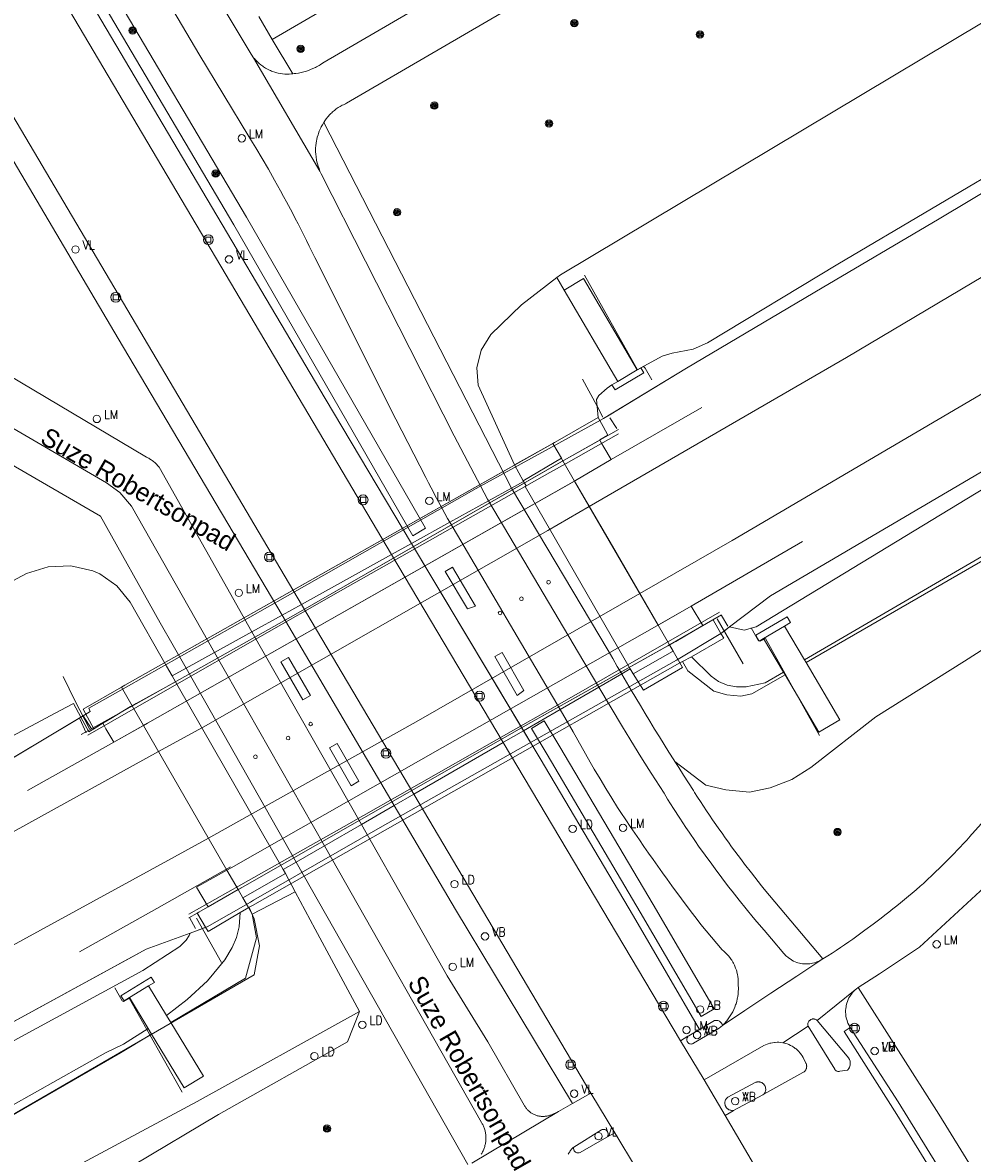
# Model space of a CAD drawing. Header units: metres. Extents: x 138165 to 154469, y 480134 to 494189.
# Tile 516 of 656: x 146063 to 146127, y 487915 to 487991. Entities that reach past the tile are written whole.
import ezdxf

# ---------------------------------------------------------------- set-up
doc = ezdxf.new("R2010")
doc.units = ezdxf.units.M
doc.header["$LTSCALE"] = 0.001
doc.header["$MEASUREMENT"] = 0
for name, color, linetype, lineweight in [('TOP-L-diversen geluidsscherm', 7, 'Continuous', 0), ('TOP-L-spoor', 7, 'Continuous', 0), ('TOP-L-terrein schutting raster hek leuning', 7, 'Continuous', 0), ('TOP-L-topo objecten punt', 7, 'Continuous', 0), ('TOP-L-topo objecten vlak', 7, 'Continuous', 0), ('TOP-T-topo huisnummering naamgeving', 7, 'Continuous', 0), ('TOP-V-verharding beton', 7, 'Continuous', 0)]:
    doc.layers.add(name, color=color, linetype=linetype, lineweight=lineweight)
doc.styles.add('Style-INTL_ISO', font='INTL_ISO.shx')
doc.styles.add('Style-STANDARD', font='STANDARD.shx')

# ---------------------------------------------------------------- blocks, each defined once
blk = doc.blocks.new('24')
at = {"layer": 'TOP-L-topo objecten punt', "color": 7, "linetype": 'Continuous', "lineweight": 0}
for radius in [0.025, 0.0182, 0.0115, 0.005]:
    blk.add_circle((0, 0), radius, dxfattribs=at)
blk = doc.blocks.new('39')
at = {"layer": 'TOP-L-topo objecten punt', "color": 7, "linetype": 'Continuous', "lineweight": 0}
for p, q in [((0.0175, 0.0175), (-0.0175, 0.0175)), ((-0.0175, 0.0175), (-0.0175, -0.0175)), ((0.0175, 0.0175), (0.0175, -0.0175)), ((0.0175, -0.0175), (-0.0175, -0.0175))]:
    blk.add_line(p, q, dxfattribs=at)
blk.add_circle((0, 0), 0.0332, dxfattribs=at)
blk = doc.blocks.new('121')
at = {"layer": 'TOP-L-topo objecten punt', "color": 7, "linetype": 'Continuous', "lineweight": 0}
blk.add_circle((0, 0), 0.025, dxfattribs=at)
at = {"layer": 'TOP-L-topo objecten punt', "color": 7, "linetype": 'Continuous', "lineweight": 0, "style": 'Style-STANDARD'}
blk.add_text('LD', height=0.06, dxfattribs=at).set_placement((0.0483, 0))
blk = doc.blocks.new('10')
at = {"layer": 'TOP-L-topo objecten punt', "linetype": 'Continuous', "lineweight": 0}
blk.add_circle((0, 0), 0.0125, dxfattribs=at)
blk = doc.blocks.new('15')
at = {"layer": 'TOP-L-topo objecten punt', "color": 7, "linetype": 'Continuous', "lineweight": 0}
blk.add_circle((0, 0), 0.025, dxfattribs=at)
at = {"layer": 'TOP-L-topo objecten punt', "color": 7, "linetype": 'Continuous', "lineweight": 0, "style": 'Style-STANDARD'}
blk.add_text('VL', height=0.06, dxfattribs=at).set_placement((0.0483, 0))
blk = doc.blocks.new('16')
at = {"layer": 'TOP-L-topo objecten punt', "color": 7, "linetype": 'Continuous', "lineweight": 0}
blk.add_circle((0, 0), 0.025, dxfattribs=at)
at = {"layer": 'TOP-L-topo objecten punt', "color": 7, "linetype": 'Continuous', "lineweight": 0, "style": 'Style-STANDARD'}
blk.add_text('LM', height=0.06, dxfattribs=at).set_placement((0.0483, 0))
blk = doc.blocks.new('11')
at = {"layer": 'TOP-L-topo objecten punt', "color": 7, "linetype": 'Continuous', "lineweight": 0}
blk.add_circle((0, 0), 0.025, dxfattribs=at)
at = {"layer": 'TOP-L-topo objecten punt', "color": 7, "linetype": 'Continuous', "lineweight": 0, "style": 'Style-STANDARD'}
blk.add_text('AB', height=0.06, dxfattribs=at).set_placement((0.0483, 0))
blk = doc.blocks.new('14')
at = {"layer": 'TOP-L-topo objecten punt', "color": 7, "linetype": 'Continuous', "lineweight": 0}
blk.add_circle((0, 0), 0.025, dxfattribs=at)
at = {"layer": 'TOP-L-topo objecten punt', "color": 7, "linetype": 'Continuous', "lineweight": 0, "style": 'Style-STANDARD'}
blk.add_text('VB', height=0.06, dxfattribs=at).set_placement((0.0483, 0))

msp = doc.modelspace()

# ---------------------------------------------------------------- linework, layer by layer
at = {"layer": 'TOP-L-diversen geluidsscherm', "flags": 128}
for points in [[(146110.169, 487950.088), (146110.768, 487950.542), (146113.528, 487952.635), (146135.675, 487965.648), (146150.024, 487974.219), (146165.246, 487983.53), (146172.408, 487987.799), (146225.157, 488021.348), (146279.387, 488057.549), (146332.21, 488095.271), (146366.309, 488120.496)], [(146148.939, 487992.524), (146141.434, 487988), (146133.663, 487983.296), (146130.921, 487981.709), (146124.947, 487978.146), (146117.037, 487973.469), (146107.859, 487968.036), (146102.241, 487964.633)], [(146102.241, 487964.633), (146099.014, 487962.86)], [(146099.014, 487962.86), (146093.637, 487959.906), (146080.716, 487952.543), (146069.964, 487946.471)], [(146110.169, 487950.088), (146107.172, 487948.294)], [(146078.381, 487931.939), (146078.586, 487932.056), (146087.151, 487936.968), (146095.948, 487941.962), (146107.172, 487948.294)], [(146069.964, 487946.471), (146067.444, 487945.047), (146067.53, 487944.819)], [(145791.342, 487812.375), (145811.775, 487820.71), (145845.748, 487834.998), (145874.059, 487847.43), (145899.491, 487859.121), (145930.009, 487873.41), (145960.457, 487888.208), (145988.657, 487902.395), (146026.218, 487922.011), (146060.426, 487940.563), (146067.065, 487944.54), (146067.53, 487944.819)], [(146075.443, 487930.266), (146078.381, 487931.939)], [(145860.842, 487824.452), (145887.89, 487836.322), (145933.65, 487857.882), (145965.438, 487873.296), (146002.771, 487892.06), (146037.662, 487910.36), (146071.331, 487928.752), (146074.298, 487929.844), (146075.443, 487930.266)]]:
    msp.add_lwpolyline(points, dxfattribs=at)
at = {"layer": 'TOP-L-spoor', "flags": 128}
for points in [[(146101.282, 487958.688), (146118.681, 487968.767), (146137.936, 487980.208), (146157.593, 487992.126), (146178.714, 488005.172), (146203.738, 488020.947), (146224.427, 488034.406), (146248.387, 488050.265), (146266.545, 488062.713), (146281.104, 488072.748), (146300.311, 488086.142), (146319.749, 488100.172), (146340.839, 488115.681), (146362.233, 488131.626), (146387.18, 488150.882), (146410.209, 488168.822), (146428.069, 488183.372), (146436.535, 488190.065), (146451.932, 488202.8), (146473.493, 488220.927), (146480.869, 488227.23), (146499.704, 488243.614), (146515.047, 488257.176)], [(146104.694, 487952.799), (146110.946, 487956.382), (146129.508, 487967.297), (146152.434, 487981.042), (146171.363, 487992.621), (146191.411, 488005.174), (146228.202, 488028.816), (146252.747, 488045.172), (146274.552, 488059.984), (146297.007, 488075.653), (146322.878, 488094.125), (146345.244, 488110.564), (146367.89, 488127.51), (146391.543, 488145.743), (146409.299, 488159.731), (146443.677, 488187.244), (146460.461, 488201.146), (146483.637, 488220.778), (146499.196, 488234.234), (146516.267, 488249.213), (146519.223, 488251.857)], [(146072.165, 487942.117), (146075.328, 487943.862), (146098.474, 487957.061), (146101.282, 487958.688)], [(146075.533, 487936.269), (146089.73, 487944.222), (146104.694, 487952.799)], [(145782.159, 487803.727), (145807.39, 487813.906), (145826.899, 487822.114), (145864.018, 487838.148), (145885.703, 487847.872), (145904.897, 487856.69), (145923.278, 487865.332), (145942.226, 487874.405), (145960.524, 487883.374), (145978.772, 487892.496), (145998.286, 487902.461), (146015.468, 487911.415), (146034.44, 487921.481), (146051.627, 487930.791), (146072.165, 487942.117)], [(145785.633, 487797.916), (145798.147, 487802.902), (145829.472, 487815.946), (145843.449, 487821.915), (145867.838, 487832.535), (145905.451, 487849.524), (145925.348, 487858.89), (145948.444, 487869.919), (145969.655, 487880.349), (145994.126, 487892.689), (146014.248, 487903.086), (146034.756, 487913.942), (146072.797, 487934.737), (146075.533, 487936.269)]]:
    msp.add_lwpolyline(points, dxfattribs=at)
at = {"layer": 'TOP-L-terrein schutting raster hek leuning', "flags": 128}
for points in [[(146089.264, 487956.185), (146083.429, 487965.977), (146073.131, 487983.398), (146063.451, 487999.742), (146055.121, 488014.143), (146044.691, 488032.869)], [(146080.522, 487951.345), (146069.433, 487970.049), (146053.956, 487996.283), (146046.536, 488008.964), (146035.96, 488027.807)], [(146105.515, 487967.25), (146105.071, 487968.046), (146104.943, 487968.143), (146104.541, 487967.936), (146100.969, 487974.316)], [(146103.144, 487963.965), (146102.671, 487964.678)], [(146099.711, 487961.6), (146103.257, 487963.604)], [(146070.767, 487945.17), (146073.235, 487946.586), (146084.461, 487952.972), (146098.611, 487960.977), (146099.711, 487961.6)], [(146089.264, 487956.185), (146097.96, 487941.646), (146104.263, 487930.979), (146108.744, 487923.321)], [(146100.141, 487918.308), (146092.239, 487931.425), (146088.095, 487938.47), (146080.522, 487951.345)], [(146110.093, 487951.537), (146106.488, 487949.468)], [(146110.214, 487951.311), (146110.656, 487950.585)], [(146112.235, 487950.477), (146112.72, 487949.595), (146112.84, 487949.568), (146113.199, 487949.77), (146116.858, 487943.204)], [(146106.488, 487949.468), (146099.93, 487945.704), (146084.706, 487937.057), (146077.735, 487933.112)], [(146067.372, 487943.223), (146070.767, 487945.17)], [(146066.836, 487944.338), (146067.266, 487943.377)], [(146067.065, 487944.54), (146067.622, 487943.653)], [(146077.735, 487933.112), (146074.216, 487931.12)], [(145862.793, 487819.658), (145875.502, 487824.721), (145879.769, 487826.592), (145925.711, 487847.867), (145945.526, 487857.575), (145965.414, 487867.318), (146008.757, 487888.759), (146026.373, 487898.195), (146049.465, 487910.136), (146078.617, 487927.014), (146078.987, 487928.971), (146078.635, 487930.813), (146078.281, 487931.58)], [(146074.265, 487930.89), (146074.529, 487930.403)], [(146074.529, 487930.403), (146074.671, 487930.141)], [(146073.762, 487919.084), (146070.185, 487925.429), (146069.796, 487925.207), (146069.696, 487925.248), (146069.215, 487926.146)]]:
    msp.add_lwpolyline(points, dxfattribs=at)
at = {"layer": 'TOP-L-topo objecten vlak', "flags": 128}
for points in [[(146387.637, 488176.474), (146379.64, 488169.74), (146374.17, 488164.66), (146371.17, 488160.79), (146368.35, 488157.23), (146365.86, 488153.37), (146357.07, 488146.39), (146335.18, 488129.72), (146290.57, 488097.95), (146246.34, 488067.79), (146201.11, 488037.51), (146156.37, 488008.48), (146142.196, 488000), (146099.34, 487974.36), (146099.084, 487974.163)], [(146367.2, 488119.936), (146363.22, 488116.724), (146353.376, 488109.538), (146343.835, 488102.407), (146323.573, 488087.998), (146313.19, 488080.518), (146300.943, 488071.968), (146288.251, 488062.75), (146275.364, 488054.153), (146267.328, 488048.584), (146249.653, 488036.769), (146241.305, 488030.982), (146231.032, 488024.3), (146220.651, 488017.25), (146207.028, 488008.329), (146176.951, 487989.519), (146160.267, 487979.248), (146129.214, 487960.679), (146112.556, 487950.548), (146111.75, 487950.328), (146110.768, 487950.542)], [(146110.768, 487950.542), (146113.528, 487952.635), (146135.675, 487965.648), (146150.024, 487974.219), (146165.246, 487983.53), (146172.408, 487987.799), (146225.157, 488021.348), (146257.573, 488042.987), (146257.575, 488042.989), (146279.387, 488057.549)], [(146221.388, 488040.177), (146143.197, 487989.994), (146130.75, 487982.565), (146118.084, 487975.071), (146109.284, 487969.741), (146108.312, 487969.315), (146106.884, 487969.044), (146106.211, 487968.84), (146104.76, 487968.066)], [(146089.264, 487956.185), (146083.429, 487965.977), (146073.131, 487983.398), (146063.451, 487999.742), (146055.121, 488014.143), (146044.691, 488032.869), (146044.56, 488033.104)], [(146043.246, 488032.371), (146050.749, 488018.804), (146052.294, 488016.069), (146053.069, 488014.703), (146054.624, 488011.974), (146055.405, 488010.611), (146056.97, 488007.888), (146058.543, 488005.168), (146059.332, 488003.81), (146060.915, 488001.097), (146061.709, 487999.742), (146062.505, 487998.388), (146063.813, 487996.171), (146087.919, 487955.44)], [(146068.543, 487994.462), (146061.766, 488006.161), (146053.704, 488019.895), (146046.873, 488032.377), (146045.997, 488031.897), (146052.833, 488019.402), (146060.902, 488005.657), (146067.679, 487993.958), (146077.254, 487977.73), (146089.355, 487956.703), (146090.216, 487957.211), (146078.115, 487978.238), (146068.543, 487994.462)], [(146081.829, 487952.068), (146050.198, 488005.618), (146048.941, 488007.789), (146047.607, 488010.111), (146046.942, 488011.274), (146045.617, 488013.602), (146044.958, 488014.767), (146043.643, 488017.101), (146042.336, 488019.439), (146041.685, 488020.609), (146040.389, 488022.953), (146039.743, 488024.126), (146039.099, 488025.301), (146038.457, 488026.476), (146037.178, 488028.829)], [(146035.823, 488028.043), (146035.96, 488027.807), (146046.536, 488008.964), (146053.956, 487996.283), (146069.433, 487970.049), (146080.522, 487951.345)], [(146079.836, 487990.272), (146103.598, 488004.099)], [(146083.332, 487984.644), (146083.411, 487984.769), (146083.503, 487984.899), (146083.602, 487985.024), (146083.653, 487985.085), (146083.706, 487985.144), (146083.817, 487985.259), (146083.874, 487985.314), (146083.933, 487985.368), (146083.993, 487985.42), (146084.054, 487985.471), (146084.18, 487985.568), (146084.245, 487985.614), (146084.311, 487985.658), (146084.447, 487985.742), (146084.586, 487985.819), (146084.657, 487985.855), (146084.802, 487985.921), (146084.876, 487985.951), (146108.811, 487999.9), (146113.015, 488002.363)], [(146067.246, 488002.245), (146074.889, 487989.302), (146078.277, 487983.693), (146078.516, 487983.302), (146078.734, 487982.941), (146079.164, 487982.217), (146079.587, 487981.489), (146080.004, 487980.756), (146080.413, 487980.02), (146080.615, 487979.65), (146080.815, 487979.28), (146081.211, 487978.536), (146081.406, 487978.163), (146081.599, 487977.788), (146081.98, 487977.037), (146082.168, 487976.66), (146082.354, 487976.282), (146082.721, 487975.524), (146088.203, 487964.581), (146090.231, 487960.644), (146090.409, 487960.293), (146090.589, 487959.944), (146090.954, 487959.247), (146091.327, 487958.554), (146091.706, 487957.865), (146091.846, 487957.615)], [(146105.027, 488001.347), (146083.359, 487988.73), (146083.253, 487988.657), (146083.095, 487988.556), (146083.015, 487988.509), (146082.851, 487988.419), (146082.768, 487988.376), (146082.598, 487988.297), (146082.426, 487988.225), (146082.338, 487988.192), (146082.162, 487988.131), (146082.072, 487988.103), (146081.892, 487988.054), (146081.801, 487988.032), (146081.618, 487987.995), (146081.434, 487987.965), (146081.341, 487987.953), (146081.243, 487987.951)], [(146072.062, 487999.88), (146078.427, 487989.278), (146078.58, 487989.016)], [(146115.83, 487948.314), (146143.479, 487964.434), (146154.859, 487971.581), (146166.103, 487978.518), (146182.285, 487988.338), (146197.893, 487998.194), (146197.903, 487998.201)], [(146198.29, 487997.607), (146192.846, 487994.12), (146184.221, 487988.834), (146175.269, 487983.319), (146168.399, 487979.013), (146158.323, 487972.837), (146149.642, 487967.633), (146142.702, 487963.603), (146131.526, 487957.129), (146115.938, 487948.132)], [(146107.061, 487941.45), (146109.167, 487939.847), (146110.523, 487939.52), (146112.12, 487939.363), (146113.522, 487939.668), (146114.968, 487940.214), (146116.266, 487941.037), (146120.652, 487944.466), (146126.653, 487948.235), (146140.952, 487957.368), (146151.88, 487964.716), (146164.819, 487972.454), (146176.397, 487979.587), (146186.669, 487986.206), (146198.455, 487993.093)], [(146148.939, 487992.524), (146141.434, 487988), (146133.663, 487983.296), (146130.921, 487981.709), (146124.947, 487978.146), (146117.037, 487973.469), (146107.859, 487968.036), (146103.889, 487965.631), (146102.623, 487964.864), (146102.241, 487964.633), (146102, 487964.5)], [(146079.836, 487990.272), (146078.948, 487991.811)], [(146081.243, 487987.951), (146079.836, 487990.272)], [(146083.059, 487981.368), (146078.58, 487989.016)], [(146078.58, 487989.016), (146078.65, 487988.97), (146078.699, 487988.912), (146078.75, 487988.855), (146078.802, 487988.8), (146078.911, 487988.693), (146078.967, 487988.642), (146079.084, 487988.545), (146079.144, 487988.498), (146079.206, 487988.453), (146079.268, 487988.41), (146079.397, 487988.329), (146079.53, 487988.254), (146079.666, 487988.187), (146079.735, 487988.156), (146079.806, 487988.127), (146079.877, 487988.099), (146080.021, 487988.05), (146080.167, 487988.009), (146080.241, 487987.991), (146080.39, 487987.961), (146080.541, 487987.94), (146080.693, 487987.926), (146080.769, 487987.922), (146080.921, 487987.92), (146080.997, 487987.922), (146081.149, 487987.932), (146081.243, 487987.951)], [(146083.332, 487984.644), (146083.245, 487984.502), (146083.166, 487984.356), (146083.129, 487984.281), (146083.093, 487984.206), (146083.028, 487984.053), (146082.97, 487983.897), (146082.944, 487983.818), (146082.897, 487983.658), (146082.859, 487983.496), (146082.842, 487983.414), (146082.815, 487983.25), (146082.796, 487983.085), (146082.785, 487982.918), (146082.782, 487982.752), (146082.783, 487982.669), (146082.792, 487982.503), (146082.809, 487982.337), (146082.821, 487982.254), (146082.834, 487982.172), (146082.849, 487982.091), (146082.886, 487981.928), (146082.907, 487981.848), (146082.955, 487981.688), (146083.011, 487981.531), (146083.042, 487981.454), (146083.059, 487981.368)], [(146096.032, 487959.932), (146083.332, 487984.644)], [(146083.059, 487981.368), (146083.164, 487981.189), (146092.159, 487963.452), (146094.396, 487959.19), (146094.469, 487959.067)], [(146096.22, 487961.51), (146093.78, 487966.89), (146093.684, 487968.055), (146093.969, 487969.259), (146094.62, 487970.31), (146096.696, 487972.319), (146099.084, 487974.163)], [(146099.084, 487974.163), (146099.58, 487973.318)], [(146104.524, 487967.927), (146100.897, 487974.092), (146099.58, 487973.318)], [(146099.58, 487973.318), (146103.21, 487967.148)], [(146078.471, 487950.209), (146072.202, 487961.336), (146072.161, 487961.389), (146072.118, 487961.44), (146072.027, 487961.539), (146071.98, 487961.586), (146071.931, 487961.632), (146071.83, 487961.719), (146071.723, 487961.8), (146071.668, 487961.838), (146071.555, 487961.909), (146071.497, 487961.942), (146071.438, 487961.973), (146071.354, 487962.014), (146057.752, 487970.099), (146055.593, 487971.439), (146054.604, 487972.128)], [(146102.819, 487966.917), (146103.022, 487966.575), (146104.963, 487967.724), (146104.76, 487968.066)], [(146104.524, 487967.927), (146103.21, 487967.148)], [(146104.76, 487968.066), (146104.524, 487967.927)], [(146056.117, 487967.583), (146068.646, 487960.283), (146069.557, 487959.635), (146070.343, 487958.704), (146075.954, 487948.816)], [(146103.21, 487967.148), (146102.819, 487966.917)], [(146102.819, 487966.917), (146102.482, 487966.686), (146101.932, 487966.19), (146101.764, 487965.909), (146101.885, 487964.709)], [(146054.633, 487965.921), (146068.25, 487958.022), (146072.275, 487950.826), (146074.032, 487947.751)], [(146101.885, 487964.709), (146098.82, 487962.939)], [(146102, 487964.5), (146101.885, 487964.709)], [(146102, 487964.5), (146102.225, 487964.091), (146102.544, 487963.512), (146102.004, 487963.188), (146101.99, 487963.18)], [(146098.82, 487962.939), (146069.887, 487946.596), (146069.659, 487946.467), (146069.66, 487946.465)], [(146098.82, 487962.939), (146098.934, 487963.005), (146069.887, 487946.596), (146069.66, 487946.465)], [(146098.82, 487962.939), (146096.22, 487961.51)], [(146099.395, 487961.946), (146098.82, 487962.939)], [(146099.497, 487961.771), (146099.405, 487961.929), (146099.395, 487961.946), (146098.82, 487962.939)], [(146101.99, 487963.18), (146099.587, 487961.822), (146099.497, 487961.771)], [(146101.99, 487963.18), (146102.119, 487962.961), (146102.271, 487962.703), (146102.765, 487961.865), (146100.361, 487960.438), (146100.292, 487960.397)], [(146071.423, 487944.034), (146100.292, 487960.399), (146099.497, 487961.77), (146081.61, 487951.493)], [(146081.61, 487951.493), (146099.497, 487961.771)], [(146099.395, 487961.946), (146096.82, 487960.43)], [(146099.497, 487961.771), (146099.405, 487961.929), (146099.395, 487961.946)], [(146100.292, 487960.397), (146099.497, 487961.771)], [(146105.936, 487950.656), (146100.292, 487960.397), (146099.497, 487961.771)], [(146096.22, 487961.51), (146096.82, 487960.43)], [(146105.936, 487950.656), (146102.845, 487955.992), (146100.292, 487960.397), (146071.423, 487944.034)], [(146096.032, 487959.932), (146096.846, 487960.383)], [(146096.82, 487960.43), (146096.846, 487960.383)], [(146096.846, 487960.383), (146097.021, 487960.086), (146096.943, 487960.041), (146104.054, 487947.698)], [(146105.936, 487950.656), (146100.292, 487960.397)], [(146096.032, 487959.932), (146094.469, 487959.067)], [(146103.473, 487947.362), (146103.179, 487947.869), (146102.872, 487948.403), (146102.567, 487948.937), (146096.032, 487959.932)], [(146091.846, 487957.615), (146094.469, 487959.067)], [(146094.469, 487959.067), (146101.939, 487946.475)], [(146091.846, 487957.615), (146089.264, 487956.185)], [(146091.846, 487957.615), (146099.312, 487944.956)], [(146087.919, 487955.44), (146089.264, 487956.185)], [(146096.837, 487943.524), (146089.264, 487956.185)], [(146081.829, 487952.068), (146087.919, 487955.44)], [(146087.919, 487955.44), (146095.47, 487942.734)], [(146073.079, 487947.224), (146072.703, 487947.888), (146070.25, 487952.22), (146069.353, 487953.321), (146068.186, 487954.131), (146067.71, 487954.34), (146066.223, 487954.676), (146064.7, 487954.615), (146063.244, 487954.162), (146062.61, 487953.82), (146043.85, 487943.17), (146015.684, 487928.555), (146000, 487920.611), (145997.88, 487919.52), (145949.32, 487894.69), (145899.78, 487872.02), (145851.52, 487850.66), (145799.016, 487826.809)], [(146091.55, 487954.29), (146093.04, 487951.76), (146093.59, 487951.95), (146092.04, 487954.59), (146091.55, 487954.29)], [(146081.829, 487952.068), (146080.522, 487951.345)], [(146089.421, 487939.237), (146081.829, 487952.068)], [(146105.936, 487950.656), (146108.178, 487951.942), (146108.971, 487950.629)], [(146081.61, 487951.493), (146070.655, 487945.352), (146070.65, 487945.36), (146070.382, 487945.212)], [(146080.522, 487951.345), (146078.471, 487950.209)], [(146080.522, 487951.345), (146088.095, 487938.47)], [(146114.488, 487950.591), (146114.896, 487950.83), (146114.661, 487951.231), (146112.54, 487949.99), (146112.775, 487949.588), (146113.071, 487949.761)], [(146076.787, 487934.091), (146077.075, 487934.255), (146091.371, 487942.396), (146105.851, 487950.607), (146105.936, 487950.656)], [(146106.707, 487949.324), (146105.936, 487950.656)], [(146106.707, 487949.324), (146105.936, 487950.656)], [(146108.971, 487950.629), (146107.124, 487949.564), (146106.87, 487949.417), (146106.707, 487949.324)], [(146108.971, 487950.629), (146109.661, 487951.027), (146110.187, 487950.102)], [(146110.187, 487950.102), (146110.4, 487950.263), (146110.768, 487950.542)], [(146113.071, 487949.761), (146114.488, 487950.591)], [(146115.83, 487948.314), (146114.488, 487950.591)], [(146075.954, 487948.816), (146078.471, 487950.209)], [(146085.873, 487937.185), (146078.471, 487950.209)], [(146108.184, 487948.523), (146110.373, 487949.776), (146110.187, 487950.102)], [(146113.071, 487949.761), (146114.412, 487947.487)], [(146075.954, 487948.816), (146074.032, 487947.751)], [(146083.378, 487935.743), (146075.954, 487948.816)], [(146106.707, 487949.324), (146097.33, 487944.068), (146077.831, 487932.941), (146077.544, 487932.776)], [(146095.4, 487948.81), (146094.89, 487948.55), (146096.41, 487945.91), (146096.86, 487946.25), (146095.4, 487948.81)], [(146104.26, 487947.37), (146106.9, 487948.88), (146106.948, 487948.909)], [(146106.948, 487948.909), (146106.707, 487949.324)], [(146107.404, 487948.12), (146106.948, 487948.909), (146106.707, 487949.324)], [(146107.404, 487948.12), (146106.707, 487949.324)], [(146107.404, 487948.12), (146106.948, 487948.909)], [(146077.544, 487932.776), (146077.859, 487932.228), (146078.243, 487931.563), (146078.505, 487931.712), (146107.404, 487948.12)], [(146082.438, 487945.911), (146080.941, 487948.476), (146080.423, 487948.173), (146081.92, 487945.609), (146082.438, 487945.911)], [(146104.26, 487947.37), (146104.94, 487946.26), (146107.59, 487947.8), (146107.404, 487948.12)], [(146107.404, 487948.12), (146107.574, 487948.208)], [(146107.574, 487948.208), (146108.184, 487948.523)], [(146114.516, 487947.311), (146112.269, 487946.014), (146111.538, 487945.851), (146110.572, 487945.946), (146109.704, 487946.197), (146107.944, 487947.572), (146107.574, 487948.208)], [(146108.184, 487948.523), (146109.528, 487947.203), (146110.021, 487946.844), (146110.606, 487946.614), (146111.242, 487946.502), (146111.89, 487946.5), (146113.168, 487946.762), (146114.412, 487947.487)], [(146114.516, 487947.311), (146116.808, 487943.423), (146118.223, 487944.257), (146115.938, 487948.132)], [(146115.938, 487948.132), (146115.83, 487948.314)], [(146074.032, 487947.751), (146073.079, 487947.224)], [(146073.311, 487946.819), (146073.079, 487947.224)], [(146074.032, 487947.751), (146081.472, 487934.64)], [(146103.473, 487947.362), (146101.939, 487946.475)], [(146104.054, 487947.698), (146103.473, 487947.362)], [(146107.061, 487941.45), (146106.998, 487941.549), (146106.67, 487942.07), (146106.344, 487942.592), (146106.02, 487943.115), (146105.697, 487943.639), (146105.377, 487944.164), (146105.058, 487944.69), (146104.74, 487945.218), (146104.425, 487945.746), (146104.111, 487946.275), (146103.799, 487946.806), (146103.488, 487947.337), (146103.473, 487947.362)], [(146104.054, 487947.698), (146104.26, 487947.37)], [(146114.412, 487947.487), (146114.516, 487947.311)], [(146070.382, 487945.212), (146069.66, 487946.465), (146067.066, 487944.97), (146067.789, 487943.659)], [(146069.66, 487946.465), (146070.382, 487945.212)], [(146073.311, 487946.819), (146070.651, 487945.36), (146070.382, 487945.212)], [(146080.588, 487934.129), (146073.484, 487946.519), (146073.311, 487946.819)], [(146101.939, 487946.475), (146099.312, 487944.956)], [(146101.939, 487946.475), (146103.531, 487943.79), (146104.027, 487942.968), (146104.595, 487942.042), (146104.881, 487941.581), (146105.459, 487940.661), (146106.044, 487939.746), (146106.339, 487939.29), (146106.582, 487938.897), (146106.987, 487938.255), (146107.4, 487937.616), (146107.608, 487937.298), (146107.818, 487936.982), (146108.03, 487936.667), (146108.459, 487936.039), (146108.676, 487935.727), (146109.115, 487935.106), (146109.56, 487934.49), (146109.785, 487934.184), (146110.24, 487933.575), (146110.701, 487932.971), (146110.934, 487932.671), (146111.405, 487932.074), (146111.882, 487931.483), (146112.365, 487930.896), (146112.609, 487930.605), (146113.102, 487930.026), (146113.35, 487929.738), (146113.6, 487929.452), (146114.444, 487928.457), (146114.491, 487928.403), (146114.578, 487928.312), (146114.624, 487928.269), (146114.72, 487928.187), (146114.82, 487928.112), (146114.925, 487928.043), (146114.98, 487928.011), (146115.091, 487927.952), (146115.205, 487927.901), (146115.323, 487927.857), (146115.383, 487927.837), (146115.505, 487927.805), (146115.566, 487927.791), (146115.69, 487927.77), (146115.815, 487927.757), (146115.878, 487927.754), (146115.941, 487927.752), (146116.066, 487927.755), (146116.192, 487927.766), (146116.316, 487927.785), (146116.378, 487927.797), (146116.5, 487927.828), (146116.56, 487927.846), (146116.678, 487927.888), (146116.736, 487927.912), (146116.85, 487927.965), (146116.961, 487928.026), (146117.067, 487928.093)], [(145884.19, 487854.296), (145903.753, 487862.981), (145915.068, 487868.661), (145934.305, 487878.319), (145948.667, 487885.529), (145981.598, 487902.06), (146000, 487911.218), (146017.068, 487918.987), (146065.511, 487944.889), (146066.413, 487945.371), (146066.908, 487944.446)], [(146070.382, 487945.212), (146070.269, 487945.15), (146068.934, 487944.348), (146068.399, 487944.026)], [(146070.382, 487945.212), (146071.152, 487943.875)], [(146070.382, 487945.212), (146071.152, 487943.875)], [(146099.312, 487944.956), (146096.837, 487943.524)], [(146099.312, 487944.956), (146100.201, 487943.449), (146101.348, 487941.405), (146101.624, 487940.923), (146102.008, 487940.267), (146102.399, 487939.615), (146102.797, 487938.967), (146103.202, 487938.323), (146103.407, 487938.003), (146103.748, 487937.494), (146104.054, 487937.043), (146104.669, 487936.145), (146104.979, 487935.697), (146105.291, 487935.251), (146105.605, 487934.806), (146105.92, 487934.362), (146106.237, 487933.919), (146106.555, 487933.477), (146106.875, 487933.037), (146107.52, 487932.159), (146108.171, 487931.286), (146108.499, 487930.851), (146108.829, 487930.418), (146110.259, 487928.704), (146110.376, 487928.61), (146110.487, 487928.511), (146110.54, 487928.46), (146110.592, 487928.407), (146110.643, 487928.352), (146110.692, 487928.296), (146110.785, 487928.181), (146110.872, 487928.061), (146110.913, 487927.999), (146110.99, 487927.872), (146111.026, 487927.807), (146111.093, 487927.675), (146111.152, 487927.539), (146111.179, 487927.469), (146111.227, 487927.329), (146111.248, 487927.258), (146111.267, 487927.186), (146111.3, 487927.041), (146111.325, 487926.895), (146111.342, 487926.748), (146111.351, 487926.6), (146111.352, 487926.451), (146111.349, 487926.377), (146111.355, 487926.296), (146111.36, 487926.13), (146111.36, 487926.046), (146111.354, 487925.88), (146111.339, 487925.714), (146111.317, 487925.549), (146111.303, 487925.467), (146111.287, 487925.386), (146111.248, 487925.224), (146111.203, 487925.064), (146111.177, 487924.985), (146111.12, 487924.829), (146111.055, 487924.675), (146110.983, 487924.525), (146110.944, 487924.452), (146110.904, 487924.379), (146110.862, 487924.307), (146110.818, 487924.236), (146110.725, 487924.098), (146110.626, 487923.965), (146110.574, 487923.9), (146110.52, 487923.836), (146110.465, 487923.774), (146110.35, 487923.653), (146110.291, 487923.595)], [(146066.908, 487944.446), (146060.426, 487940.563), (146058.924, 487939.748), (146026.218, 487922.011), (145988.657, 487902.395), (145960.457, 487888.208), (145930.009, 487873.41), (145899.491, 487859.121), (145874.059, 487847.43), (145845.748, 487834.998), (145811.775, 487820.71), (145787.975, 487811.001)], [(146067.789, 487943.659), (146067.44, 487943.45), (146066.908, 487944.446)], [(146097.379, 487943.681), (146098.237, 487944.194), (146099.289, 487942.436), (146105.595, 487931.762), (146109.721, 487924.712), (146108.858, 487924.207), (146104.733, 487931.256), (146098.429, 487941.925), (146097.379, 487943.681)], [(146068.399, 487944.026), (146067.789, 487943.659)], [(146071.152, 487943.875), (146069.141, 487942.743), (146068.61, 487943.661), (146068.492, 487943.865), (146068.399, 487944.026)], [(146071.423, 487944.034), (146071.152, 487943.875)], [(146071.152, 487943.875), (146076.787, 487934.091)], [(146071.152, 487943.875), (146076.787, 487934.091)], [(146096.837, 487943.524), (146095.487, 487942.744), (146095.47, 487942.734)], [(146108.744, 487923.321), (146104.263, 487930.979), (146097.96, 487941.646), (146096.837, 487943.524)], [(146133.903, 487944.049), (146126.997, 487936.347), (146126.954, 487936.299), (146126.758, 487936.083), (146126.561, 487935.868), (146126.363, 487935.654), (146126.163, 487935.442), (146125.961, 487935.231), (146125.758, 487935.022), (146125.554, 487934.814), (146125.348, 487934.607), (146125.141, 487934.402), (146124.932, 487934.198), (146124.722, 487933.996), (146124.511, 487933.795), (146124.084, 487933.398), (146123.869, 487933.201), (146123.652, 487933.006), (146123.372, 487932.764), (146123.114, 487932.545), (146122.855, 487932.326), (146122.594, 487932.11), (146122.333, 487931.895), (146122.07, 487931.681), (146121.806, 487931.469), (146121.54, 487931.259), (146121.274, 487931.05), (146121.006, 487930.843), (146120.466, 487930.433), (146119.922, 487930.03), (146119.648, 487929.831), (146119.373, 487929.633), (146119.097, 487929.437), (146118.82, 487929.243), (146118.541, 487929.05), (146118.262, 487928.859), (146117.981, 487928.67), (146117.699, 487928.482), (146117.416, 487928.296), (146117.067, 487928.093)], [(146085.176, 487939.806), (146085.697, 487940.103), (146084.237, 487942.666), (146083.716, 487942.369), (146085.176, 487939.806)], [(146089.421, 487939.237), (146095.47, 487942.734)], [(146095.47, 487942.734), (146107.457, 487922.564)], [(146117.067, 487928.093), (146113.108, 487932.82), (146112.929, 487933.041), (146112.698, 487933.329), (146112.468, 487933.619), (146112.239, 487933.91), (146111.787, 487934.496), (146111.564, 487934.791), (146111.342, 487935.087), (146111.121, 487935.384), (146110.903, 487935.682), (146110.685, 487935.982), (146110.47, 487936.283), (146110.256, 487936.585), (146110.044, 487936.888), (146109.833, 487937.192), (146109.624, 487937.497), (146109.417, 487937.803), (146109.211, 487938.111), (146109.007, 487938.42), (146108.805, 487938.729), (146108.604, 487939.04), (146108.405, 487939.352), (146108.325, 487939.475), (146107.99, 487939.992), (146107.658, 487940.51), (146107.327, 487941.029), (146107.061, 487941.45)], [(146088.095, 487938.47), (146089.421, 487939.237)], [(146101.386, 487919.014), (146089.421, 487939.237)], [(146088.095, 487938.47), (146085.873, 487937.185)], [(146088.095, 487938.47), (146092.239, 487931.425), (146100.141, 487918.308)], [(146085.873, 487937.185), (146083.378, 487935.743)], [(146099.197, 487917.772), (146098.735, 487917.56), (146098.678, 487917.537), (146098.627, 487917.519), (146098.576, 487917.503), (146098.524, 487917.489), (146098.471, 487917.476), (146098.419, 487917.466), (146098.365, 487917.457), (146098.312, 487917.451), (146098.258, 487917.446), (146098.204, 487917.444), (146098.138, 487917.443), (146098.085, 487917.444), (146098.032, 487917.447), (146097.979, 487917.452), (146097.927, 487917.459), (146097.874, 487917.468), (146097.822, 487917.479), (146097.771, 487917.492), (146097.72, 487917.507), (146097.669, 487917.524), (146097.62, 487917.543), (146097.571, 487917.564), (146097.523, 487917.586), (146097.475, 487917.61), (146097.429, 487917.636), (146097.384, 487917.664), (146097.339, 487917.693), (146097.296, 487917.724), (146097.254, 487917.757), (146097.214, 487917.791), (146097.174, 487917.827), (146097.136, 487917.864), (146097.1, 487917.903), (146097.065, 487917.943), (146097.031, 487917.984), (146096.999, 487918.026), (146096.969, 487918.07), (146096.94, 487918.114), (146096.913, 487918.16), (146096.888, 487918.207), (146094.429, 487922.479), (146091.684, 487926.942), (146089.157, 487931.408), (146085.873, 487937.185)], [(146083.378, 487935.743), (146081.472, 487934.64)], [(146083.378, 487935.743), (146094.007, 487917.025), (146094.05, 487916.95), (146094.08, 487916.893), (146094.107, 487916.836), (146094.133, 487916.778), (146094.157, 487916.719), (146094.18, 487916.66), (146094.2, 487916.6), (146094.218, 487916.539), (146094.235, 487916.477), (146094.249, 487916.416), (146094.262, 487916.353), (146094.273, 487916.291), (146094.281, 487916.228), (146094.288, 487916.164), (146094.293, 487916.101), (146094.296, 487916.038), (146094.296, 487915.974), (146094.295, 487915.91), (146094.292, 487915.847), (146094.286, 487915.784), (146094.279, 487915.72), (146094.27, 487915.658), (146094.259, 487915.595), (146094.245, 487915.533), (146094.23, 487915.471), (146094.213, 487915.41), (146094.194, 487915.349), (146094.173, 487915.289), (146094.151, 487915.23), (146094.126, 487915.171), (146094.099, 487915.114), (146094.071, 487915.057), (146094.041, 487915.001), (146094.009, 487914.946), (146093.976, 487914.892)], [(146080.588, 487934.129), (146081.472, 487934.64)], [(146081.472, 487934.64), (146093.075, 487914.192)], [(146075.512, 487931.611), (146074.726, 487932.936), (146076.787, 487934.091)], [(146076.787, 487934.091), (146077.544, 487932.776)], [(146076.787, 487934.091), (146077.544, 487932.776)], [(146077.859, 487932.228), (146080.737, 487933.858)], [(146080.737, 487933.858), (146080.588, 487934.129)], [(146081.406, 487932.618), (146080.737, 487933.858)], [(146119.459, 487926.154), (146120.909, 487927.092), (146123.597, 487928.892), (146129.182, 487934.035)], [(146077.544, 487932.776), (146075.512, 487931.611)], [(146077.544, 487932.776), (146077.859, 487932.228)], [(146078.245, 487931.559), (146077.859, 487932.228)], [(146078.502, 487931.113), (146081.406, 487932.618)], [(146085.759, 487924.541), (146082.759, 487930.107), (146081.406, 487932.618)], [(146072.705, 487924.265), (146074.107, 487925.358), (146075.479, 487926.616), (146076.637, 487928.039), (146077.138, 487928.865), (146077.437, 487929.551), (146077.618, 487930.257), (146077.673, 487931.224)], [(146075.348, 487930.231), (146074.822, 487931.114), (146074.777, 487931.19), (146074.876, 487931.246), (146075.512, 487931.611)], [(146075.348, 487930.231), (146075.512, 487929.955), (146077.673, 487931.224)], [(146077.673, 487931.224), (146078.115, 487931.483), (146078.245, 487931.559)], [(146078.245, 487931.559), (146078.502, 487931.113)], [(146078.502, 487931.113), (146078.775, 487929.526), (146078.047, 487926.802), (146072.996, 487923.787)], [(145812.842, 487803.403), (145812.972, 487803.456), (145822.597, 487807.416), (145830.594, 487810.828), (145834.509, 487812.375), (145847.251, 487817.984), (145861.023, 487823.973), (145860.842, 487824.452), (145887.89, 487836.322), (145933.65, 487857.882), (145965.438, 487873.296), (146002.771, 487892.06), (146037.662, 487910.36), (146070.416, 487928.252), (146071.331, 487928.752), (146074.298, 487929.844)], [(145861.224, 487823.513), (145875.609, 487829.86), (145891.552, 487837.089), (145932.142, 487855.924), (145941.741, 487860.735), (145954.229, 487866.409), (145966.688, 487872.368), (145989.995, 487884.264), (146002.722, 487890.657), (146013.508, 487896.525), (146041.361, 487910.941), (146053.676, 487917.851), (146071.11, 487927.318), (146073.606, 487928.923), (146074.023, 487929.35), (146074.232, 487929.685), (146074.298, 487929.844)], [(146074.298, 487929.844), (146075.128, 487930.15), (146075.348, 487930.231)], [(146117.067, 487928.093), (146115.313, 487926.935), (146113.553, 487925.769), (146111.796, 487924.6), (146110.291, 487923.595)], [(146071.49, 487926.265), (146071.886, 487926.505), (146071.674, 487926.855), (146069.617, 487925.606), (146069.829, 487925.257), (146070.195, 487925.479)], [(146070.195, 487925.479), (146071.49, 487926.265)], [(146072.705, 487924.265), (146071.49, 487926.265)], [(146116.689, 487923.936), (146119.262, 487925.997)], [(146119.262, 487925.997), (146119.216, 487925.954), (146119.172, 487925.91), (146119.087, 487925.817), (146119.008, 487925.719), (146118.936, 487925.616), (146118.903, 487925.563), (146118.84, 487925.453), (146118.785, 487925.34), (146118.761, 487925.282), (146118.738, 487925.224), (146118.697, 487925.104), (146118.68, 487925.044), (146118.651, 487924.921), (146118.64, 487924.86), (146118.623, 487924.735), (146118.614, 487924.609), (146118.613, 487924.547), (146118.613, 487924.484), (146118.62, 487924.358), (146118.635, 487924.233), (146118.658, 487924.109), (146118.672, 487924.048), (146118.707, 487923.927), (146118.749, 487923.809), (146118.773, 487923.751), (146118.826, 487923.637), (146118.887, 487923.526), (146118.925, 487923.464)], [(146119.262, 487925.997), (146119.358, 487926.079), (146119.459, 487926.154)], [(146138.618, 487905.467), (146137.651, 487907.084), (146135.919, 487906.07), (146131.404, 487907.079), (146124.917, 487917.604), (146119.459, 487926.154)], [(146070.195, 487925.479), (146071.468, 487923.383)], [(146085.759, 487924.541), (146074.766, 487918.444), (146065.434, 487913.442), (146052.534, 487907.229), (146039.138, 487900.245), (146027.168, 487893.983), (146017.901, 487889.075), (146003.85, 487881.735), (145989.403, 487875.483), (145985.475, 487874.06)], [(146042.609, 487898.757), (146064.73, 487910.72), (146076.226, 487917.566), (146084.932, 487922.494), (146085.759, 487924.541)], [(146071.695, 487923.01), (146073.897, 487919.386), (146075.192, 487920.172), (146072.996, 487923.787)], [(146072.996, 487923.787), (146072.705, 487924.265)], [(146107.956, 487922.875), (146107.935, 487922.819), (146107.898, 487922.757), (146107.881, 487922.711), (146107.876, 487922.687), (146107.872, 487922.639), (146107.875, 487922.59), (146107.895, 487922.52), (146107.918, 487922.477), (146107.947, 487922.438), (146107.983, 487922.404), (146108.023, 487922.377), (146108.067, 487922.356), (146108.114, 487922.344), (146108.163, 487922.339), (146108.211, 487922.341), (146108.259, 487922.352), (146108.304, 487922.371), (146108.335, 487922.389), (146110.071, 487923.414), (146110.291, 487923.595)], [(146110.291, 487923.595), (146110.275, 487923.651), (146110.264, 487923.678), (146110.237, 487923.73), (146110.22, 487923.755), (146110.183, 487923.8), (146110.14, 487923.84), (146110.116, 487923.857), (146110.092, 487923.873), (146110.04, 487923.9), (146109.984, 487923.919), (146109.956, 487923.926), (146109.898, 487923.933), (146109.868, 487923.934), (146109.81, 487923.93), (146109.755, 487923.918), (146108.744, 487923.321)], [(146114.359, 487922.424), (146116.074, 487923.537)], [(146116.689, 487923.936), (146116.667, 487923.955), (146116.645, 487923.971), (146116.597, 487923.998), (146116.545, 487924.018), (146116.519, 487924.025), (146116.492, 487924.03), (146116.464, 487924.033), (146116.409, 487924.033), (146116.382, 487924.031), (146116.355, 487924.026), (146116.328, 487924.019), (146116.276, 487924), (146116.252, 487923.988), (146116.228, 487923.973), (146116.206, 487923.958), (146116.184, 487923.94), (146116.164, 487923.921), (146116.128, 487923.879), (146116.099, 487923.833), (146116.077, 487923.783), (146116.062, 487923.729), (146116.055, 487923.675), (146116.056, 487923.62), (146116.06, 487923.592), (146116.074, 487923.537)], [(146116.074, 487923.537), (146117.876, 487920.63), (146117.893, 487920.604), (146117.925, 487920.568), (146117.983, 487920.525), (146118.026, 487920.504), (146118.049, 487920.497), (146118.096, 487920.488), (146118.168, 487920.49), (146118.215, 487920.501), (146118.742, 487920.581), (146118.781, 487920.623), (146118.803, 487920.65), (146118.842, 487920.709), (146118.859, 487920.74), (146118.875, 487920.772), (146118.9, 487920.839), (146118.918, 487920.907), (146118.924, 487920.942), (146118.93, 487921.013), (146118.929, 487921.049), (146118.923, 487921.119), (146118.917, 487921.154), (146118.909, 487921.189), (146118.888, 487921.256), (146118.874, 487921.289), (146118.841, 487921.352), (146118.822, 487921.382), (146116.689, 487923.936)], [(145983.832, 487877.071), (145988.971, 487879.713), (146010.135, 487890.379), (146030.571, 487901.315), (146049.688, 487911.345), (146060.548, 487917.229), (146068.574, 487921.739), (146069.79, 487922.332), (146071.468, 487923.383)], [(146071.695, 487923.01), (146069.584, 487921.75), (146049.465, 487910.136), (146038.898, 487904.667), (146026.373, 487898.195), (146008.757, 487888.759), (145985.457, 487877.264), (145984.096, 487876.588)], [(146071.468, 487923.383), (146071.695, 487923.01)], [(146107.457, 487922.564), (146107.956, 487922.875)], [(146108.744, 487923.321), (146108.007, 487922.885), (146107.956, 487922.875)], [(146118.925, 487923.464), (146118.524, 487923.195), (146122.074, 487917.581), (146129.458, 487905.593)], [(146130.006, 487905.718), (146122.17, 487918.422), (146118.925, 487923.464)], [(146107.457, 487922.564), (146109.047, 487919.912)], [(146109.047, 487919.912), (146113.079, 487922.228), (146113.192, 487922.283), (146113.308, 487922.331), (146113.367, 487922.352), (146113.487, 487922.389), (146113.548, 487922.404), (146113.671, 487922.429), (146113.796, 487922.446), (146113.858, 487922.451), (146113.984, 487922.457), (146114.109, 487922.454), (146114.235, 487922.443), (146114.359, 487922.424)], [(146113.089, 487918.937), (146115.729, 487920.413), (146115.776, 487920.442), (146115.801, 487920.46), (146115.824, 487920.48), (146115.867, 487920.524), (146115.904, 487920.574), (146115.92, 487920.6), (146115.946, 487920.656), (146115.957, 487920.685), (146115.972, 487920.745), (146115.976, 487920.775), (146115.98, 487920.837), (146115.979, 487920.868), (146115.97, 487920.929), (146115.963, 487920.959), (146115.943, 487921.017), (146115.93, 487921.045), (146115.735, 487921.424), (146115.672, 487921.533), (146115.602, 487921.637), (146115.564, 487921.687), (146115.525, 487921.736), (146115.442, 487921.831), (146115.399, 487921.876), (146115.354, 487921.92), (146115.26, 487922.003), (146115.211, 487922.042), (146115.16, 487922.08), (146115.056, 487922.151), (146115.003, 487922.183), (146114.893, 487922.244), (146114.779, 487922.297), (146114.721, 487922.321), (146114.662, 487922.343), (146114.542, 487922.381), (146114.42, 487922.412), (146114.359, 487922.424)], [(146109.047, 487919.912), (146110.476, 487917.508)], [(146113.089, 487918.937), (146113.1, 487918.978), (146113.119, 487919.003), (146113.152, 487919.056), (146113.166, 487919.084), (146113.178, 487919.113), (146113.189, 487919.143), (146113.197, 487919.173), (146113.208, 487919.235), (146113.211, 487919.297), (146113.206, 487919.36), (146113.193, 487919.421), (146113.172, 487919.48), (146113.159, 487919.509), (146113.128, 487919.563), (146113.109, 487919.589), (146113.068, 487919.636), (146113.021, 487919.678), (146112.996, 487919.696), (146112.942, 487919.728), (146112.884, 487919.753), (146112.824, 487919.77), (146112.793, 487919.776), (146112.762, 487919.78), (146112.731, 487919.781), (146112.699, 487919.781), (146112.668, 487919.779), (146112.637, 487919.775), (146112.606, 487919.768), (146112.554, 487919.753), (146110.643, 487918.738), (146110.619, 487918.718), (146110.574, 487918.673), (146110.535, 487918.624), (146110.518, 487918.597), (146110.503, 487918.569), (146110.478, 487918.511), (146110.468, 487918.481), (146110.455, 487918.42), (146110.451, 487918.388), (146110.449, 487918.357), (146110.449, 487918.325), (146110.451, 487918.294), (146110.462, 487918.232), (146110.47, 487918.201), (146110.48, 487918.171), (146110.505, 487918.114), (146110.521, 487918.086), (146110.557, 487918.034), (146110.577, 487918.01), (146110.599, 487917.987), (146110.622, 487917.966), (146110.647, 487917.946), (146110.673, 487917.928), (146110.727, 487917.897), (146110.756, 487917.884), (146110.816, 487917.863), (146110.846, 487917.856), (146110.909, 487917.847), (146110.972, 487917.846), (146111.014, 487917.832)], [(146100.141, 487918.308), (146101.386, 487919.014)], [(146103, 487916.337), (146101.386, 487919.014)], [(146111.014, 487917.832), (146111.039, 487917.847), (146113.009, 487918.892), (146113.089, 487918.937)], [(146100.141, 487918.308), (146099.197, 487917.772)], [(146099.197, 487917.772), (146093.348, 487914.271)], [(146110.476, 487917.508), (146111.014, 487917.832)], [(146110.476, 487917.508), (146112.758, 487913.588)], [(146100.243, 487915.367), (146100.226, 487915.308), (146100.224, 487915.283), (146100.229, 487915.21), (146100.243, 487915.163), (146100.264, 487915.119), (146100.308, 487915.061), (146100.345, 487915.029), (146100.386, 487915.003), (146100.432, 487914.985), (146100.479, 487914.974), (146100.552, 487914.972), (146100.6, 487914.981), (146100.668, 487915.009), (146102.47, 487916.038), (146102.515, 487916.063)], [(146102.515, 487916.063), (146102.53, 487916.124), (146102.54, 487916.147), (146102.558, 487916.219), (146102.56, 487916.268), (146102.554, 487916.317), (146102.541, 487916.365), (146102.531, 487916.388), (146102.506, 487916.431), (146102.475, 487916.469), (146102.438, 487916.502), (146102.396, 487916.529), (146102.327, 487916.555), (146102.278, 487916.563), (146102.204, 487916.56), (146102.156, 487916.548), (146102.11, 487916.529), (146100.243, 487915.367)], [(146102.515, 487916.063), (146103, 487916.337)], [(146104.465, 487913.909), (146103, 487916.337)], [(146099.864, 487914.893), (146099.893, 487914.948), (146099.925, 487915.002), (146099.959, 487915.055), (146099.994, 487915.108), (146100.03, 487915.159), (146100.069, 487915.208), (146100.109, 487915.257), (146100.15, 487915.304), (146100.193, 487915.35), (146100.243, 487915.367)]]:
    msp.add_lwpolyline(points, dxfattribs=at)
at = {"layer": 'TOP-V-verharding beton', "flags": 128}
for points in [[(146100.83, 487967.299), (146101.808, 487965.473)], [(146100.361, 487960.438), (146102.765, 487961.865), (146108.882, 487965.385)], [(146101.808, 487965.473), (146102.209, 487964.724)], [(146103.249, 487963.892), (146099.588, 487961.823)], [(146070.655, 487945.352), (146081.61, 487951.493), (146099.587, 487961.822), (146099.588, 487961.823)], [(146071.423, 487944.034), (146100.361, 487960.438)], [(146115.702, 487956.319), (146108.178, 487951.942), (146105.851, 487950.607)], [(146106.602, 487949.263), (146110.219, 487951.35)], [(146109.92, 487951.079), (146111.697, 487948.057)], [(146077.075, 487934.255), (146091.371, 487942.396), (146105.851, 487950.607)], [(146106.602, 487949.263), (146097.33, 487944.068), (146077.831, 487932.941)], [(146067.491, 487943.655), (146066.52, 487945.514), (146065.706, 487947.193)], [(146066.942, 487943.272), (146070.655, 487945.352)], [(146071.423, 487944.034), (146069.141, 487942.743), (146063.307, 487939.474)], [(146066.821, 487928.576), (146072.05, 487931.501), (146077.034, 487934.326)], [(146077.831, 487932.941), (146074.876, 487931.247)], [(146074.777, 487931.19), (146074.212, 487930.866)], [(146074.876, 487931.247), (146074.777, 487931.19)], [(146076.409, 487927.85), (146074.734, 487930.858)]]:
    msp.add_lwpolyline(points, dxfattribs=at)

# ---------------------------------------------------------------- block references
at = {"layer": 'TOP-L-topo objecten punt', "xscale": 10, "yscale": 10, "zscale": 10}
for name, p in [('24', (146100.271, 487991.364)), ('24', (146070.413, 487990.873)), ('24', (146108.767, 487990.6)), ('24', (146081.769, 487989.629)), ('24', (146090.803, 487985.794)), ('24', (146098.562, 487984.582)), ('16', (146077.788, 487983.58)), ('24', (146076.027, 487981.197)), ('24', (146088.291, 487978.582)), ('39', (146075.525, 487976.726)), ('15', (146066.546, 487976.066)), ('15', (146076.928, 487975.395)), ('39', (146069.271, 487972.829)), ('16', (146067.995, 487964.605)), ('39', (146085.992, 487959.134)), ('16', (146090.47, 487959.063)), ('39', (146079.648, 487955.264)), ('16', (146077.588, 487952.843)), ('10', (146098.531, 487953.561)), ('10', (146096.695, 487952.446)), ('10', (146095.25, 487951.484)), ('39', (146093.864, 487945.859)), ('10', (146082.446, 487943.977)), ('10', (146080.919, 487943.025)), ('10', (146078.709, 487941.763)), ('39', (146087.535, 487941.995)), ('121', (146100.159, 487936.895)), ('16', (146103.565, 487936.956)), ('24', (146118.06, 487936.672)), ('121', (146092.169, 487933.153)), ('14', (146094.233, 487929.618)), ('16', (146124.767, 487929.08)), ('16', (146092.052, 487927.559)), ('39', (146106.298, 487924.893)), ('11', (146108.776, 487924.668)), ('121', (146085.94, 487923.64)), ('16', (146107.858, 487923.285)), ('15', (146108.569, 487922.946)), ('11', (146108.569, 487922.946)), ('14', (146108.569, 487922.946)), ('39', (146119.214, 487923.408)), ('121', (146082.7, 487921.52)), ('16', (146120.576, 487921.865)), ('14', (146120.576, 487921.865)), ('39', (146100.02, 487920.938)), ('15', (146100.262, 487918.983)), ('15', (146111.151, 487918.479)), ('11', (146111.151, 487918.479)), ('14', (146111.151, 487918.479)), ('24', (146083.556, 487916.621)), ('15', (146101.908, 487916.102))]:
    msp.add_blockref(name, p, dxfattribs=at)

# ---------------------------------------------------------------- texts
at = {"layer": 'TOP-T-topo huisnummering naamgeving', "style": 'Style-INTL_ISO'}
for rotation, p in [(329.9, (146064.076, 487963.018)), (299.7, (146088.966, 487926.491))]:
    msp.add_text('Suze Robertsonpad', height=1.25, rotation=rotation, dxfattribs=at).set_placement(p)

doc.saveas('drawing.dxf')
